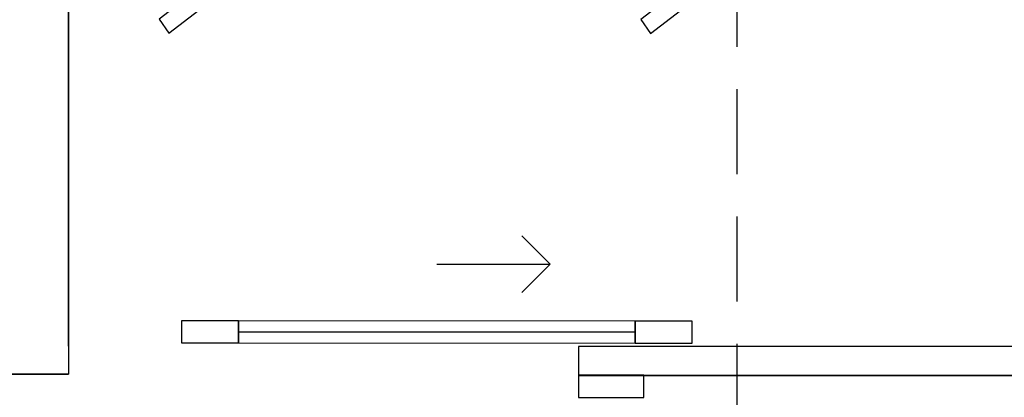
# Model space of a CAD drawing. Header units: millimetres. Extents: x -115474967 to 444143, y -74377 to 241828222.
# Tile 309 of 590: x -151371 to -149634, y 268770 to 269437. Entities that reach past the tile are written whole.
import ezdxf

# ---------------------------------------------------------------- set-up
doc = ezdxf.new("R2010")
doc.units = ezdxf.units.MM
doc.header["$MEASUREMENT"] = 0
doc.linetypes.add('2DASHED', pattern=[0.75, 0.5, -0.25])
for name, color, linetype in [('00-2 Doors', 1, 'Continuous'), ('00-2 Walls', 4, 'Continuous'), ('CEIL-PLAN', 7, 'Continuous'), ('FITT-SANT', 5, 'Continuous')]:
    doc.layers.add(name, color=color, linetype=linetype)
doc.layers.add('0_cons_01', color=40, linetype='Continuous', lineweight=0, plot=False)

# ---------------------------------------------------------------- blocks, each defined once
blk = doc.blocks.new('12')
at = {"layer": '00-2 Doors'}
for p, q in [((-141459.1, 268653), (-141459.1, 268753)), ((-141459.1, 268753), (-141419.1, 268752.9)), ((-141419.1, 268752.9), (-141419.1, 268652.9)), ((-141324.2, 268667.9), (-141364.2, 268667.9)), ((-141364.2, 268552.9), (-141364.2, 268667.9)), ((-141324.2, 268552.9), (-141324.2, 268667.9)), ((-141419.1, 268652.9), (-141459.1, 268653)), ((-141439.7, 267953), (-141439.1, 268653)), ((-141364.2, 268552.9), (-141324.2, 268552.9)), ((-141559.3, 268503.1), (-141609.3, 268453.1)), ((-141559.4, 268303.1), (-141559.3, 268503.1)), ((-141559.3, 268503.1), (-141509.3, 268453)), ((-141459.8, 267853), (-141459.7, 267953)), ((-141459.7, 267953), (-141419.7, 267952.9)), ((-141419.7, 267952.9), (-141419.8, 267852.9)), ((-141419.8, 267852.9), (-141459.8, 267853))]:
    blk.add_line(p, q, dxfattribs=at)
for points in [[(-141459.7, 267953), (-141459.1, 268653), (-141439.1, 268653), (-141439.7, 267953)], [(-141439.7, 267953), (-141439.1, 268653), (-141419.1, 268652.9), (-141419.7, 267952.9)]]:
    blk.add_lwpolyline(points, close=True, dxfattribs=at)
at = {"layer": '00-2 Walls'}
for p, q in [((-141414.2, 268552.9), (-141364.2, 268552.9)), ((-143321.2, 267653), (-141364.9, 267653)), ((-141414.9, 267652.9), (-141364.9, 267652.9)), ((-141414.9, 267652.9), (-141364.9, 267652.9)), ((-141364.9, 267653), (-141365, 267543))]:
    blk.add_line(p, q, dxfattribs=at)
for points in [[(-141414.2, 268552.9), (-141364.2, 268552.9), (-141363, 270143.2)], [(-141413, 270143.2), (-141414.2, 268552.9)], [(-141414.9, 267653), (-143321.2, 267653)], [(-141365, 267543), (-141364.9, 267653)]]:
    blk.add_lwpolyline(points, dxfattribs=at)
blk.add_lwpolyline([(-141414.2, 268552.9), (-141363, 268552.9), (-141363, 270143.2), (-141414.2, 270143.2)], close=True, dxfattribs=at)
at = {"layer": 'CEIL-PLAN', "color": 6, "linetype": '2DASHED', "ltscale": 300}
blk.add_lwpolyline([(-143668.7, 268831.9), (-138453.7, 268831.9)], dxfattribs=at)
at = {"layer": 'FITT-SANT', "color": 2, "linetype": 'Continuous'}
for points in [[(-142423, 269272.9), (-142447.6, 269255.6), (-141991.7, 268662.9), (-141967.1, 268680.1)], [(-142423.5, 268422.7), (-142448.1, 268405.5), (-141992.1, 267812.7), (-141967.5, 267829.9)]]:
    blk.add_lwpolyline(points, close=True, dxfattribs=at)

msp = doc.modelspace()

# ---------------------------------------------------------------- block references
at = {"layer": '0_cons_01', "rotation": 270}
msp.add_blockref('12', (-418937.85703, 127445.61636), dxfattribs=at)

doc.saveas('drawing.dxf')
